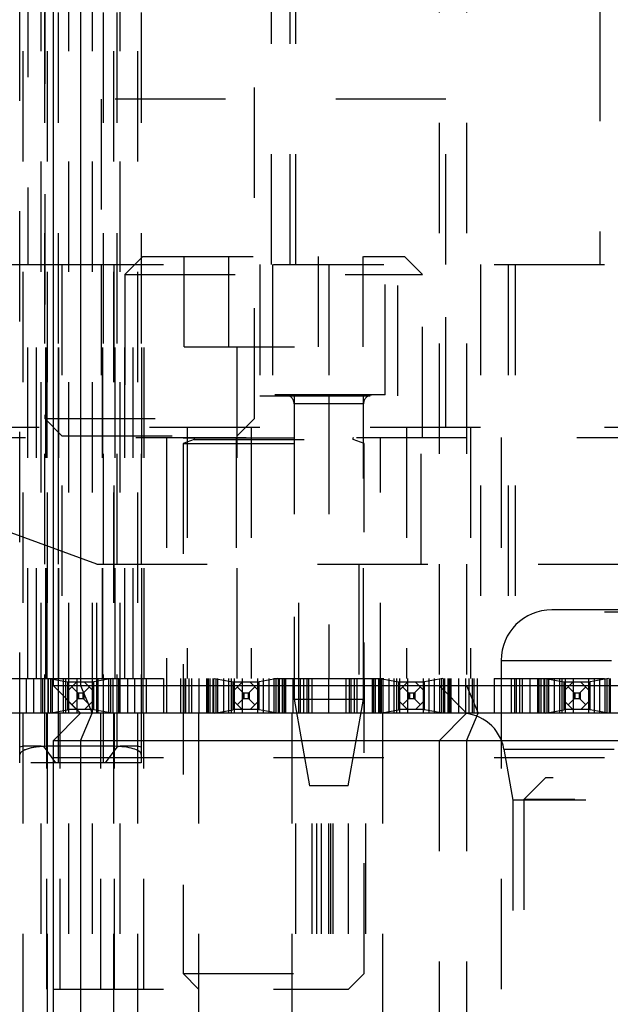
# Model space of a CAD drawing. Header units: inches. Extents: x 1880 to 2363, y -453 to -54.
# Tile 443 of 656: x 1905.547 to 1906.083, y -149.742 to -148.85. Entities that reach past the tile are written whole.
import ezdxf

# ---------------------------------------------------------------- set-up
doc = ezdxf.new("R2010")
doc.units = ezdxf.units.IN
doc.header["$LTSCALE"] = 0.5
doc.header["$MEASUREMENT"] = 0
doc.linetypes.add('HIDDEN', pattern=[0.225, 0.15, -0.075])
doc.layers.add('SID-M-H', color=4, linetype='HIDDEN')
doc.layers.add('SID-M-S', color=105, linetype='Continuous')

msp = doc.modelspace()

# ---------------------------------------------------------------- linework, layer by layer
at = {"layer": 'SID-M-H'}
for p, q in [((1905.92767, -146.9432), (1905.92767, -149.4532)), ((1905.95267, -146.9432), (1905.95267, -149.4532)), ((1905.54767, -149.5232), (1905.54767, -147.4432)), ((1905.55067, -150.9782), (1905.55067, -147.4432)), ((1905.56692, -150.4782), (1905.56692, -147.4432)), ((1905.56985, -147.4432), (1905.56985, -149.50891)), ((1905.57267, -150.9782), (1905.57267, -147.4432)), ((1905.58216, -147.4432), (1905.58216, -149.5232)), ((1905.59192, -150.4782), (1905.59192, -147.4432)), ((1905.61341, -150.4782), (1905.61341, -147.4432)), ((1905.62318, -147.4432), (1905.62318, -149.5232)), ((1905.63267, -150.9782), (1905.63267, -147.4432)), ((1905.63548, -147.4432), (1905.63548, -149.50891)), ((1905.63841, -150.4782), (1905.63841, -147.4432)), ((1905.65467, -150.9782), (1905.65467, -147.4432)), ((1905.65767, -147.4432), (1905.65767, -149.5232)), ((1905.79267, -149.07171), (1905.79267, -148.32171)), ((1905.79767, -149.07171), (1905.79767, -148.32171)), ((1906.07334, -148.44178), (1906.07334, -149.07171)), ((1905.55467, -148.60171), (1905.55467, -149.07171)), ((1905.77567, -149.07171), (1905.77567, -148.60171)), ((1905.57017, -148.60774), (1905.57017, -149.21121)), ((1905.76017, -149.21121), (1905.76017, -148.60774)), ((1905.93392, -148.92171), (1905.62142, -148.92171)), ((1905.62142, -148.92171), (1905.62142, -149.07171)), ((1905.93392, -149.07171), (1905.93392, -148.92171)), ((1905.65907, -149.0642), (1905.64267, -149.0806)), ((1905.65907, -149.0642), (1905.89627, -149.0642)), ((1905.69648, -149.1462), (1905.69648, -149.0642)), ((1905.73707, -149.1462), (1905.73707, -149.0642)), ((1905.81826, -149.1462), (1905.81826, -149.0642)), ((1905.85886, -149.1462), (1905.85886, -149.0642)), ((1905.91267, -149.0806), (1905.89627, -149.0642)), ((1905.55491, -149.44671), (1905.55491, -149.07171)), ((1905.56268, -149.44671), (1905.56268, -149.07171)), ((1905.57125, -149.44671), (1905.57125, -149.07171)), ((1905.57242, -149.44671), (1905.57242, -149.07171)), ((1905.57767, -149.07171), (1906.57767, -149.07171)), ((1905.58264, -149.44671), (1905.58264, -149.07171)), ((1905.58296, -149.44671), (1905.58296, -149.07171)), ((1905.58567, -149.07171), (1905.58567, -149.44671)), ((1905.62142, -149.07171), (1905.62142, -149.21921)), ((1905.62237, -149.44671), (1905.62237, -149.07171)), ((1905.62269, -149.44671), (1905.62269, -149.07171)), ((1905.63291, -149.07171), (1905.63291, -149.44671)), ((1905.63408, -149.44671), (1905.63408, -149.07171)), ((1905.64266, -149.44671), (1905.64266, -149.07171)), ((1905.65042, -149.44671), (1905.65042, -149.07171)), ((1905.65817, -149.44671), (1905.65817, -149.07171)), ((1905.66017, -149.44671), (1905.66017, -149.07171)), ((1905.74467, -149.44671), (1905.74467, -149.07171)), ((1905.76517, -149.07171), (1905.76517, -149.19071)), ((1905.77649, -149.07171), (1905.77649, -149.18982)), ((1905.82767, -149.07171), (1905.82767, -149.18982)), ((1905.87885, -149.18982), (1905.87885, -149.07171)), ((1905.89017, -149.19071), (1905.89017, -149.07171)), ((1905.93392, -149.21921), (1905.93392, -149.07171)), ((1905.96517, -149.07171), (1905.96517, -149.44671)), ((1905.99017, -149.07171), (1905.99017, -149.44671)), ((1905.99656, -149.07171), (1905.99656, -149.38667)), ((1905.64267, -149.0806), (1905.91267, -149.0806)), ((1905.64267, -149.0806), (1905.64267, -149.2282)), ((1905.91267, -149.2282), (1905.91267, -149.0806)), ((1905.69648, -149.1462), (1905.85886, -149.1462)), ((1905.87885, -149.18982), (1905.77649, -149.18982)), ((1905.76517, -149.19071), (1905.89017, -149.19071)), ((1905.79617, -149.19071), (1905.79617, -149.44671)), ((1905.85916, -149.19769), (1905.79617, -149.19769)), ((1905.79617, -149.19769), (1905.79617, -149.46541)), ((1905.82767, -149.19769), (1905.82767, -149.4467)), ((1905.85916, -149.46541), (1905.85916, -149.19769)), ((1905.85917, -149.44671), (1905.85917, -149.19071)), ((1905.57017, -149.21121), (1905.76017, -149.21121)), ((1905.57017, -149.21121), (1905.58567, -149.22671)), ((1905.74467, -149.22671), (1905.76017, -149.21121)), ((1905.96517, -149.21921), (1902.39017, -149.21921)), ((1905.69922, -149.21921), (1905.69922, -149.44671)), ((1905.7572, -149.21921), (1905.7572, -149.44671)), ((1905.89813, -149.21921), (1905.89813, -149.44671)), ((1905.95611, -149.21921), (1905.95611, -149.44671)), ((1909.17767, -149.21921), (1905.99017, -149.21921)), ((1905.45267, -149.2282), (1909.15267, -149.2282)), ((1905.58567, -149.22671), (1905.74467, -149.22671)), ((1905.68067, -149.2282), (1905.68067, -149.4782)), ((1905.69567, -149.2282), (1905.69567, -149.2286)), ((1905.69567, -149.2286), (1905.85967, -149.2286)), ((1905.70547, -149.23012), (1905.69567, -149.23369)), ((1905.69567, -149.23369), (1905.85967, -149.23369)), ((1905.69567, -149.23369), (1905.69567, -149.7142)), ((1905.70547, -149.23012), (1905.84986, -149.23012)), ((1905.74382, -149.2282), (1905.74382, -149.3432)), ((1905.85967, -149.23369), (1905.84986, -149.23012)), ((1905.85967, -149.2286), (1905.85967, -149.2282)), ((1905.85967, -149.7142), (1905.85967, -149.23369)), ((1905.87467, -149.4782), (1905.87467, -149.2282)), ((1905.91151, -149.3432), (1905.91151, -149.2282)), ((1905.98392, -149.2282), (1905.98392, -150.4782)), ((1905.61751, -149.3432), (1905.45267, -149.2832)), ((1905.61751, -149.4782), (1905.61751, -149.3432)), ((1905.61751, -149.3432), (1906.40054, -149.3432)), ((1905.80054, -149.4782), (1905.80054, -149.3432)), ((1905.8548, -149.3432), (1905.8548, -149.4782)), ((1906.57767, -149.38667), (1905.99656, -149.38667)), ((1906.12542, -149.38445), (1906.02992, -149.38445)), ((1905.98392, -149.43045), (1906.17142, -149.43045)), ((1905.55345, -149.4782), (1905.55345, -149.44671)), ((1905.56017, -149.4782), (1905.56017, -149.44671)), ((1905.56814, -149.44671), (1905.56814, -149.4782)), ((1905.56817, -149.44671), (1905.56817, -149.4782)), ((1905.57314, -149.4782), (1905.57314, -149.44671)), ((1905.57355, -149.4782), (1905.57355, -149.44671)), ((1905.57414, -149.44671), (1905.59076, -149.44988)), ((1905.57561, -149.4782), (1905.57561, -149.44671)), ((1905.57708, -149.4782), (1905.57708, -149.44671)), ((1905.57767, -149.44671), (1906.74263, -149.44671)), ((1905.58704, -149.4782), (1905.58704, -149.44671)), ((1905.58937, -149.4782), (1905.58937, -149.44671)), ((1905.59917, -149.44671), (1905.59917, -149.4782)), ((1905.63119, -149.44671), (1905.61458, -149.44988)), ((1905.61829, -149.44671), (1905.61829, -149.4782)), ((1905.62826, -149.4782), (1905.62826, -149.44671)), ((1905.62972, -149.44671), (1905.62972, -149.4782)), ((1905.63178, -149.44671), (1905.63178, -149.4782)), ((1905.63219, -149.4782), (1905.63219, -149.44671)), ((1905.63717, -149.44671), (1905.63717, -149.4782)), ((1905.63719, -149.4782), (1905.63719, -149.44671)), ((1905.64517, -149.44671), (1905.64517, -149.4782)), ((1905.65188, -149.4782), (1905.65188, -149.44671)), ((1905.65917, -149.44671), (1905.65917, -149.4782)), ((1905.66217, -149.44671), (1905.66217, -149.4782)), ((1905.67767, -149.44671), (1905.67767, -149.4782)), ((1905.69317, -149.44671), (1905.69317, -149.4782)), ((1905.69617, -149.44671), (1905.69617, -149.4782)), ((1905.69767, -149.44671), (1905.69767, -149.4782)), ((1905.70067, -149.44671), (1905.70067, -149.4782)), ((1905.70345, -149.4782), (1905.70345, -149.44671)), ((1905.71017, -149.4782), (1905.71017, -149.44671)), ((1905.71692, -149.44671), (1905.71692, -149.4782)), ((1905.71814, -149.44671), (1905.71814, -149.4782)), ((1905.71817, -149.44671), (1905.71817, -149.4782)), ((1905.71985, -149.44671), (1905.71985, -149.4782)), ((1905.72267, -149.44671), (1905.72267, -149.4782)), ((1905.72314, -149.4782), (1905.72314, -149.44671)), ((1905.72355, -149.4782), (1905.72355, -149.44671)), ((1905.72414, -149.44671), (1905.74076, -149.44988)), ((1905.72561, -149.4782), (1905.72561, -149.44671)), ((1905.72708, -149.4782), (1905.72708, -149.44671)), ((1905.73216, -149.44671), (1905.73216, -149.4782)), ((1905.73704, -149.4782), (1905.73704, -149.44671)), ((1905.73937, -149.4782), (1905.73937, -149.44671)), ((1905.74192, -149.44671), (1905.74192, -149.4782)), ((1905.74917, -149.44671), (1905.74917, -149.4782)), ((1905.76341, -149.4782), (1905.76341, -149.44671)), ((1905.78119, -149.44671), (1905.76458, -149.44988)), ((1905.76829, -149.44671), (1905.76829, -149.4782)), ((1905.77318, -149.44671), (1905.77318, -149.4782)), ((1905.77826, -149.4782), (1905.77826, -149.44671)), ((1905.77972, -149.44671), (1905.77972, -149.4782)), ((1905.78178, -149.44671), (1905.78178, -149.4782)), ((1905.78219, -149.4782), (1905.78219, -149.44671)), ((1905.78267, -149.44671), (1905.78267, -149.4782)), ((1905.78548, -149.44671), (1905.78548, -149.4782)), ((1905.78717, -149.44671), (1905.78717, -149.4782)), ((1905.78719, -149.4782), (1905.78719, -149.44671)), ((1905.78841, -149.44671), (1905.78841, -149.4782)), ((1905.79517, -149.44671), (1905.79517, -149.4782)), ((1905.80188, -149.4782), (1905.80188, -149.44671)), ((1905.80467, -149.44671), (1905.80467, -149.4782)), ((1905.80767, -149.44671), (1905.80767, -149.4782)), ((1905.80917, -149.44671), (1905.80917, -149.4782)), ((1905.81217, -149.44671), (1905.81217, -149.4782)), ((1905.82767, -150.4782), (1905.82767, -149.44671)), ((1905.84317, -149.44671), (1905.84317, -149.4782)), ((1905.84617, -149.44671), (1905.84617, -149.4782)), ((1905.84767, -149.44671), (1905.84767, -149.4782)), ((1905.85067, -149.44671), (1905.85067, -149.4782)), ((1905.85345, -149.4782), (1905.85345, -149.44671)), ((1905.86017, -149.4782), (1905.86017, -149.44671)), ((1905.86692, -149.44671), (1905.86692, -149.4782)), ((1905.86814, -149.44671), (1905.86814, -149.4782)), ((1905.86817, -149.44671), (1905.86817, -149.4782)), ((1905.86985, -149.44671), (1905.86985, -149.4782)), ((1905.87267, -149.44671), (1905.87267, -149.4782)), ((1905.87314, -149.4782), (1905.87314, -149.44671)), ((1905.87355, -149.4782), (1905.87355, -149.44671)), ((1905.87414, -149.44671), (1905.89076, -149.44988)), ((1905.87561, -149.4782), (1905.87561, -149.44671)), ((1905.87708, -149.4782), (1905.87708, -149.44671)), ((1905.88216, -149.44671), (1905.88216, -149.4782)), ((1905.88704, -149.4782), (1905.88704, -149.44671)), ((1905.88937, -149.4782), (1905.88937, -149.44671)), ((1905.89192, -149.44671), (1905.89192, -149.4782)), ((1905.89917, -149.44671), (1905.89917, -149.4782)), ((1905.91341, -149.4782), (1905.91341, -149.44671)), ((1905.93119, -149.44671), (1905.91458, -149.44988)), ((1905.91829, -149.44671), (1905.91829, -149.4782)), ((1905.92318, -149.44671), (1905.92318, -149.4782)), ((1905.92826, -149.4782), (1905.92826, -149.44671)), ((1905.92972, -149.44671), (1905.92972, -149.4782)), ((1905.93178, -149.44671), (1905.93178, -149.4782)), ((1905.93219, -149.4782), (1905.93219, -149.44671)), ((1905.93267, -149.44671), (1905.93267, -149.4782)), ((1905.93548, -149.44671), (1905.93548, -149.4782)), ((1905.93717, -149.44671), (1905.93717, -149.4782)), ((1905.93719, -149.4782), (1905.93719, -149.44671)), ((1905.93841, -149.44671), (1905.93841, -149.4782)), ((1905.94517, -149.44671), (1905.94517, -149.4782)), ((1905.95188, -149.4782), (1905.95188, -149.44671)), ((1905.95467, -149.44671), (1905.95467, -149.4782)), ((1905.95767, -149.44671), (1905.95767, -149.4782)), ((1905.95917, -149.44671), (1905.95917, -149.4782)), ((1905.96217, -149.44671), (1905.96217, -149.4782)), ((1905.97767, -149.44671), (1905.97767, -149.4782)), ((1905.99317, -149.44671), (1905.99317, -149.4782)), ((1905.99617, -149.44671), (1905.99617, -149.4782)), ((1905.99767, -149.44671), (1905.99767, -149.4782)), ((1906.00067, -149.44671), (1906.00067, -149.4782)), ((1906.00345, -149.4782), (1906.00345, -149.44671)), ((1906.01017, -149.4782), (1906.01017, -149.44671)), ((1906.01692, -149.44671), (1906.01692, -149.4782)), ((1906.01814, -149.44671), (1906.01814, -149.4782)), ((1906.01817, -149.44671), (1906.01817, -149.4782)), ((1906.01985, -149.44671), (1906.01985, -149.4782)), ((1906.02267, -149.44671), (1906.02267, -149.4782)), ((1906.02314, -149.4782), (1906.02314, -149.44671)), ((1906.02355, -149.4782), (1906.02355, -149.44671)), ((1906.02414, -149.44671), (1906.04076, -149.44988)), ((1906.02561, -149.4782), (1906.02561, -149.44671)), ((1906.02708, -149.4782), (1906.02708, -149.44671)), ((1906.03216, -149.44671), (1906.03216, -149.4782)), ((1906.03704, -149.4782), (1906.03704, -149.44671)), ((1906.03937, -149.4782), (1906.03937, -149.44671)), ((1906.04192, -149.44671), (1906.04192, -149.4782)), ((1906.04917, -149.44671), (1906.04917, -149.4782)), ((1906.06341, -149.4782), (1906.06341, -149.44671)), ((1906.08119, -149.44671), (1906.06458, -149.44988)), ((1906.06829, -149.44671), (1906.06829, -149.4782)), ((1906.07318, -149.44671), (1906.07318, -149.4782)), ((1906.07826, -149.4782), (1906.07826, -149.44671)), ((1906.07972, -149.44671), (1906.07972, -149.4782)), ((1906.08178, -149.44671), (1906.08178, -149.4782)), ((1906.08219, -149.4782), (1906.08219, -149.44671)), ((1906.08267, -149.44671), (1906.08267, -149.4782)), ((1905.59106, -149.44995), (1905.59076, -149.44988)), ((1905.59076, -149.44988), (1905.59076, -149.47503)), ((1905.61427, -149.44995), (1905.59106, -149.44995)), ((1905.59117, -149.47495), (1905.59117, -149.44995)), ((1905.59117, -149.45781), (1905.59902, -149.44995)), ((1905.59974, -149.45952), (1905.59459, -149.45438)), ((1905.6056, -149.45952), (1905.61074, -149.45438)), ((1905.60631, -149.44995), (1905.61417, -149.45781)), ((1905.61417, -149.44995), (1905.61417, -149.47495)), ((1905.61458, -149.44988), (1905.61427, -149.44995)), ((1905.61458, -149.47503), (1905.61458, -149.44988)), ((1905.74106, -149.44995), (1905.74076, -149.44988)), ((1905.74076, -149.44988), (1905.74076, -149.47503)), ((1905.76427, -149.44995), (1905.74106, -149.44995)), ((1905.74117, -149.47495), (1905.74117, -149.44995)), ((1905.74117, -149.45781), (1905.74902, -149.44995)), ((1905.74974, -149.45952), (1905.74459, -149.45438)), ((1905.7556, -149.45952), (1905.76074, -149.45438)), ((1905.75631, -149.44995), (1905.76417, -149.45781)), ((1905.76417, -149.44995), (1905.76417, -149.47495)), ((1905.76458, -149.44988), (1905.76427, -149.44995)), ((1905.76458, -149.47503), (1905.76458, -149.44988)), ((1905.89106, -149.44995), (1905.89076, -149.44988)), ((1905.89076, -149.44988), (1905.89076, -149.47503)), ((1905.91427, -149.44995), (1905.89106, -149.44995)), ((1905.89117, -149.47495), (1905.89117, -149.44995)), ((1905.89117, -149.45781), (1905.89902, -149.44995)), ((1905.89974, -149.45952), (1905.89459, -149.45438)), ((1905.9056, -149.45952), (1905.91074, -149.45438)), ((1905.90631, -149.44995), (1905.91417, -149.45781)), ((1905.91417, -149.44995), (1905.91417, -149.47495)), ((1905.91458, -149.44988), (1905.91427, -149.44995)), ((1905.91458, -149.47503), (1905.91458, -149.44988)), ((1905.92767, -149.4532), (1905.95267, -149.4782)), ((1905.95267, -149.4532), (1905.96302, -149.4782)), ((1906.04106, -149.44995), (1906.04076, -149.44988)), ((1906.04076, -149.44988), (1906.04076, -149.47503)), ((1906.06427, -149.44995), (1906.04106, -149.44995)), ((1906.04117, -149.47495), (1906.04117, -149.44995)), ((1906.04117, -149.45781), (1906.04902, -149.44995)), ((1906.04974, -149.45952), (1906.04459, -149.45438)), ((1906.0556, -149.45952), (1906.06074, -149.45438)), ((1906.05631, -149.44995), (1906.06417, -149.45781)), ((1906.06417, -149.44995), (1906.06417, -149.47495)), ((1906.06458, -149.44988), (1906.06427, -149.44995)), ((1906.06458, -149.47503), (1906.06458, -149.44988)), ((1905.59902, -149.47495), (1905.59117, -149.4671)), ((1905.59974, -149.46538), (1905.59459, -149.47053)), ((1905.59974, -149.45952), (1905.59974, -149.46538)), ((1905.59974, -149.45952), (1905.60077, -149.4598)), ((1905.60077, -149.46511), (1905.59974, -149.46538)), ((1905.60077, -149.4598), (1905.60077, -149.46511)), ((1905.60077, -149.4598), (1905.60457, -149.4598)), ((1905.60457, -149.46511), (1905.60077, -149.46511)), ((1905.60457, -149.4598), (1905.6056, -149.45952)), ((1905.60457, -149.4598), (1905.60457, -149.46511)), ((1905.6056, -149.46538), (1905.60457, -149.46511)), ((1905.6056, -149.45952), (1905.6056, -149.46538)), ((1905.6056, -149.46538), (1905.61074, -149.47053)), ((1905.61417, -149.4671), (1905.60631, -149.47495)), ((1905.74902, -149.47495), (1905.74117, -149.4671)), ((1905.74974, -149.46538), (1905.74459, -149.47053)), ((1905.74974, -149.45952), (1905.74974, -149.46538)), ((1905.74974, -149.45952), (1905.75077, -149.4598)), ((1905.75077, -149.46511), (1905.74974, -149.46538)), ((1905.75077, -149.4598), (1905.75077, -149.46511)), ((1905.75077, -149.4598), (1905.75457, -149.4598)), ((1905.75457, -149.46511), (1905.75077, -149.46511)), ((1905.75457, -149.4598), (1905.7556, -149.45952)), ((1905.75457, -149.4598), (1905.75457, -149.46511)), ((1905.7556, -149.46538), (1905.75457, -149.46511)), ((1905.7556, -149.45952), (1905.7556, -149.46538)), ((1905.7556, -149.46538), (1905.76074, -149.47053)), ((1905.76417, -149.4671), (1905.75631, -149.47495)), ((1905.79617, -149.46541), (1905.85916, -149.46541)), ((1905.79617, -149.46541), (1905.81005, -149.54415)), ((1905.84528, -149.54415), (1905.85916, -149.46541)), ((1905.89902, -149.47495), (1905.89117, -149.4671)), ((1905.89974, -149.46538), (1905.89459, -149.47053)), ((1905.89974, -149.45952), (1905.89974, -149.46538)), ((1905.89974, -149.45952), (1905.90077, -149.4598)), ((1905.90077, -149.46511), (1905.89974, -149.46538)), ((1905.90077, -149.4598), (1905.90077, -149.46511)), ((1905.90077, -149.4598), (1905.90457, -149.4598)), ((1905.90457, -149.46511), (1905.90077, -149.46511)), ((1905.90457, -149.4598), (1905.9056, -149.45952)), ((1905.90457, -149.4598), (1905.90457, -149.46511)), ((1905.9056, -149.46538), (1905.90457, -149.46511)), ((1905.9056, -149.45952), (1905.9056, -149.46538)), ((1905.9056, -149.46538), (1905.91074, -149.47053)), ((1905.91417, -149.4671), (1905.90631, -149.47495)), ((1906.04902, -149.47495), (1906.04117, -149.4671)), ((1906.04974, -149.46538), (1906.04459, -149.47053)), ((1906.04974, -149.45952), (1906.04974, -149.46538)), ((1906.04974, -149.45952), (1906.05077, -149.4598)), ((1906.05077, -149.46511), (1906.04974, -149.46538)), ((1906.05077, -149.4598), (1906.05077, -149.46511)), ((1906.05077, -149.4598), (1906.05457, -149.4598)), ((1906.05457, -149.46511), (1906.05077, -149.46511)), ((1906.05457, -149.4598), (1906.0556, -149.45952)), ((1906.05457, -149.4598), (1906.05457, -149.46511)), ((1906.0556, -149.46538), (1906.05457, -149.46511)), ((1906.0556, -149.45952), (1906.0556, -149.46538)), ((1906.0556, -149.46538), (1906.06074, -149.47053)), ((1906.06417, -149.4671), (1906.05631, -149.47495)), ((1905.57414, -149.4782), (1905.59076, -149.47503)), ((1905.59076, -149.47503), (1905.59106, -149.47495)), ((1905.61427, -149.47495), (1905.59106, -149.47495)), ((1905.61427, -149.47495), (1905.61458, -149.47503)), ((1905.63119, -149.4782), (1905.61458, -149.47503)), ((1905.72414, -149.4782), (1905.74076, -149.47503)), ((1905.74076, -149.47503), (1905.74106, -149.47495)), ((1905.76427, -149.47495), (1905.74106, -149.47495)), ((1905.76427, -149.47495), (1905.76458, -149.47503)), ((1905.78119, -149.4782), (1905.76458, -149.47503)), ((1905.87414, -149.4782), (1905.89076, -149.47503)), ((1905.89076, -149.47503), (1905.89106, -149.47495)), ((1905.91427, -149.47495), (1905.89106, -149.47495)), ((1905.91427, -149.47495), (1905.91458, -149.47503)), ((1905.93119, -149.4782), (1905.91458, -149.47503)), ((1906.02414, -149.4782), (1906.04076, -149.47503)), ((1906.04076, -149.47503), (1906.04106, -149.47495)), ((1906.06427, -149.47495), (1906.04106, -149.47495)), ((1906.06427, -149.47495), (1906.06458, -149.47503)), ((1906.08119, -149.4782), (1906.06458, -149.47503)), ((1905.57197, -149.7282), (1905.57197, -149.4782)), ((1905.58427, -149.7282), (1905.58427, -149.4782)), ((1905.62106, -149.7282), (1905.62106, -149.4782)), ((1905.63336, -149.7282), (1905.63336, -149.4782)), ((1905.65984, -149.7282), (1905.65984, -149.4782)), ((1905.70967, -149.4782), (1905.70967, -150.4782)), ((1905.79417, -149.4782), (1905.79417, -150.4782)), ((1905.79767, -150.4782), (1905.79767, -149.4782)), ((1905.81267, -150.4782), (1905.81267, -149.4782)), ((1905.81671, -150.4782), (1905.81671, -149.4782)), ((1905.82113, -150.4782), (1905.82113, -149.4782)), ((1905.82961, -150.4782), (1905.82961, -149.4782)), ((1905.83154, -150.4782), (1905.83154, -149.4782)), ((1905.84567, -150.4782), (1905.84567, -149.4782)), ((1905.86117, -150.4782), (1905.86117, -149.4782)), ((1905.87649, -149.4782), (1905.87649, -150.6593)), ((1905.92767, -149.5032), (1905.95267, -149.4782)), ((1905.95267, -149.5032), (1905.96302, -149.4782)), ((1905.55067, -149.5082), (1905.54767, -149.5091)), ((1905.56692, -149.5082), (1905.55067, -149.5082)), ((1905.56985, -149.50891), (1905.56692, -149.5082)), ((1905.58033, -149.5232), (1905.56985, -149.50891)), ((1905.63267, -149.5082), (1905.57267, -149.5082)), ((1905.63548, -149.50891), (1905.625, -149.5232)), ((1905.63841, -149.5082), (1905.63548, -149.50891)), ((1905.65467, -149.5082), (1905.63841, -149.5082)), ((1905.65767, -149.5091), (1905.65467, -149.5082)), ((1905.92767, -149.5032), (1905.92767, -153.2282)), ((1905.95267, -149.5032), (1905.95267, -150.9782)), ((1905.98645, -149.51074), (1906.86711, -149.51074)), ((1905.98645, -149.51074), (1905.9946, -149.55694)), ((1905.57767, -149.5182), (1906.92767, -149.5182)), ((1905.65767, -149.5232), (1905.54767, -149.5232)), ((1906.02412, -149.53667), (1906.00444, -149.55635)), ((1906.83121, -149.53667), (1906.02412, -149.53667)), ((1905.84528, -149.54415), (1905.81005, -149.54415)), ((1906.85089, -149.55635), (1906.00444, -149.55635)), ((1906.00444, -149.55635), (1906.00444, -150.9973)), ((1906.86074, -149.55694), (1905.9946, -149.55694)), ((1905.9946, -149.55694), (1905.9946, -150.85615)), ((1905.69567, -149.7142), (1905.85967, -149.7142)), ((1905.69567, -149.7142), (1905.70967, -149.7282)), ((1905.84567, -149.7282), (1905.85967, -149.7142)), ((1905.37767, -149.7282), (1905.84567, -149.7282)), ((1905.57962, -150.4782), (1905.57962, -149.7282)), ((1905.62572, -150.4782), (1905.62572, -149.7282)), ((1905.66767, -150.4782), (1905.66767, -149.7282))]:
    msp.add_line(p, q, dxfattribs=at)
for centre, radius, start, end in [((1905.7883, -149.19769), 0.00787, 0, 90), ((1905.86704, -149.19769), 0.00787, 90, 180), ((1905.7052, -149.22938), 0.000787, 290, 90), ((1905.85013, -149.22938), 0.000787, 90, 250), ((1906.02992, -149.43045), 0.046, 90, 180), ((1905.94768, -149.51757), 0.03937, 10, 90)]:
    msp.add_arc(centre, radius, start, end, dxfattribs=at)
for centre, start_param, end_param in [((1905.57267, -149.5157), 1.570796, 3.141593), ((1905.63267, -149.5157), 0, 1.570796)]:
    msp.add_ellipse(centre, major_axis=(0.025, 0), ratio=0.3, start_param=start_param, end_param=end_param, dxfattribs=at)
msp.add_open_spline([(1905.82767, -149.18982), (1905.82767, -149.18995), (1905.82767, -149.19024), (1905.82767, -149.19237), (1905.82767, -149.19502), (1905.82767, -149.19682), (1905.82767, -149.19769)], degree=3, knots=[0, 0, 0, 0, 0.270261, 0.562429, 0.789736, 1, 1, 1, 1], dxfattribs=at)
at = {"layer": 'SID-M-S'}
for p, q in [((1905.57767, -146.9432), (1905.57767, -149.4532)), ((1905.60267, -146.9432), (1905.60267, -149.4532)), ((1901.92767, -149.07171), (1905.57767, -149.07171)), ((1902.39017, -149.44671), (1905.57767, -149.44671)), ((1905.57767, -149.4532), (1906.57767, -149.4532)), ((1905.57767, -149.4532), (1905.60267, -149.4782)), ((1905.60267, -149.4532), (1905.61302, -149.4782)), ((1907.23278, -149.4782), (1900.95267, -149.4782)), ((1905.57767, -149.5032), (1905.60267, -149.4782)), ((1905.60267, -149.5032), (1905.61302, -149.4782)), ((1905.57767, -149.5032), (1905.57767, -150.9782)), ((1906.57767, -149.5032), (1905.57767, -149.5032)), ((1905.60267, -149.5032), (1905.60267, -150.9782))]:
    msp.add_line(p, q, dxfattribs=at)

doc.saveas('drawing.dxf')
